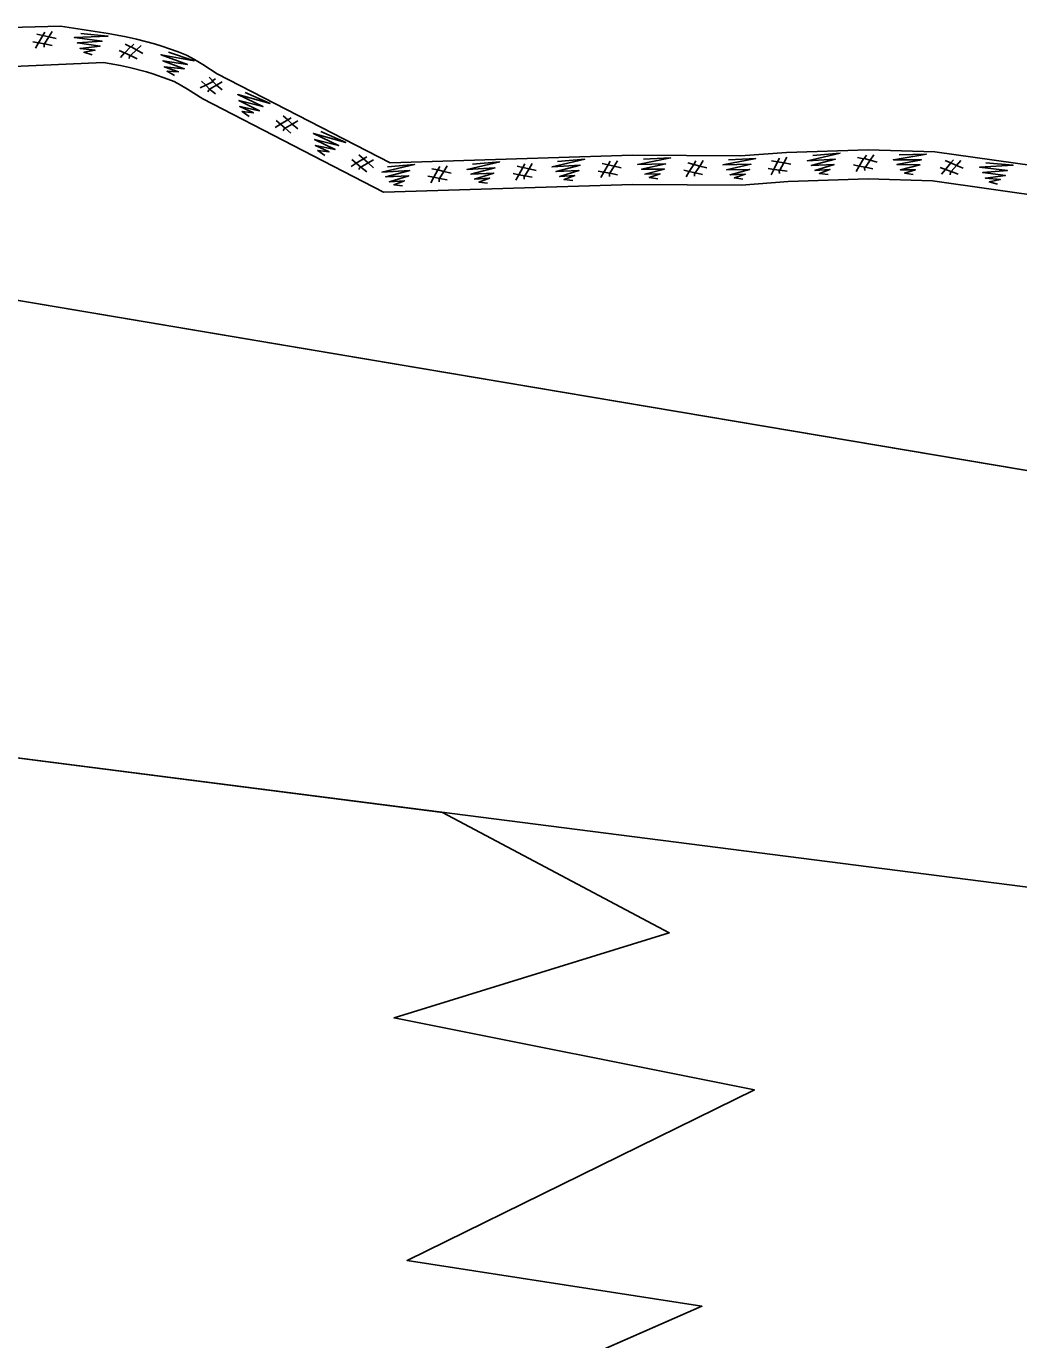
# Model space of a CAD drawing. Extents: x 532503 to 539665, y 6557663 to 6561526.
# Drawn here: x 537719 to 537854.5, y 6560330.8 to 6560510.2 of the extents above; entities that cross this region are included whole.
import ezdxf

# ---------------------------------------------------------------- set-up
doc = ezdxf.new("R2010")
doc.units = 0
for name, color, linetype in [('Default', 7, 'Continuous'), ('Plokid', 7, 'Continuous'), ('Täide', 7, 'Continuous')]:
    doc.layers.add(name, color=color, linetype=linetype)

msp = doc.modelspace()

# ---------------------------------------------------------------- linework, layer by layer
at = {"layer": 'Default'}
for points in [[(537680.4, 6560509.07), (537723.67, 6560510.21), (537730.2, 6560509.2), (537732.65, 6560508.76), (537734.04, 6560508.45), (537736.5, 6560507.8), (537737.5, 6560507.51), (537739.73, 6560506.73), (537740.88, 6560506.27), (537741.97, 6560505.69), (537743.13, 6560505.01), (537745.1, 6560503.73), (537768.7, 6560491.57), (537801.81, 6560492.59), (537816.56, 6560492.51), (537822.85, 6560492.99), (537833.97, 6560493.33), (537843.11, 6560493.06), (537859.31, 6560490.78), (537878.61, 6560491.73), (537927.28, 6560491.47), (537980.37, 6560487.85), (537982.17, 6560487.79), (538002.16, 6560490.36)], [(537680.4, 6560503.07), (537729.54, 6560505.28), (537731.86, 6560504.86), (537733.1, 6560504.58), (537735.43, 6560503.97), (537736.27, 6560503.72), (537738.34, 6560503), (537739.21, 6560502.66), (537740.03, 6560502.22), (537741.03, 6560501.63), (537743.11, 6560500.28), (537767.8, 6560487.57), (537801.86, 6560488.61), (537816.7, 6560488.53), (537823.06, 6560489.02), (537833.97, 6560489.36), (537842.78, 6560489.09), (537859.13, 6560486.79), (537878.7, 6560487.75), (537927.13, 6560487.49), (537980.16, 6560483.88), (537982.35, 6560483.8), (538002.08, 6560486.34)], [(537114.82, 6560272.67), (537235.3, 6560321.87), (537242.05, 6560326.27), (537267.99, 6560346.27), (537409.98, 6560463.67), (537409.98, 6560463.67), (537409.98, 6560463.67), (537680.4, 6560479.07), (537680.4, 6560479.07), (537927.28, 6560437.47), (537927.28, 6560437.47), (538157.31, 6560447.07), (538157.31, 6560447.07), (538426.58, 6560436.27), (538426.58, 6560436.27), (538556.7, 6560436.87), (538556.7, 6560436.87), (538783.9, 6560390.27), (538783.9, 6560390.27)], [(537409.98, 6560463.67), (537409.98, 6560463.67), (537680.4, 6560479.07), (537680.4, 6560479.07), (537927.28, 6560437.47), (537927.28, 6560437.47), (538157.31, 6560447.07), (538157.31, 6560447.07), (538426.58, 6560436.27), (538426.58, 6560436.27), (538556.7, 6560436.87), (538556.7, 6560436.87), (538783.9, 6560390.27), (538809.14, 6560385.09)], [(537327.58, 6560397.59), (537409.98, 6560401.67), (537680.4, 6560415.07), (537927.28, 6560383.47), (538157.31, 6560395.07), (538426.58, 6560390.27), (538556.7, 6560374.87), (538783.9, 6560390.27), (538809.14, 6560385.09)], [(537775.86, 6560402.85), (537806.81, 6560386.42), (537769.23, 6560374.79), (537818.44, 6560364.94), (537771.02, 6560341.67), (537811.28, 6560335.4), (537774.6, 6560319.29), (537825.6, 6560307.66), (537778.18, 6560296.02), (537811.28, 6560286.18), (537783.55, 6560270.96), (537813.07, 6560264.69), (537774.6, 6560243.21), (537818.44, 6560233.37), (537781.76, 6560218.15), (537822.21, 6560205.42)]]:
    msp.add_lwpolyline(points, dxfattribs=at)
at = {"layer": 'Plokid'}
for points in [[(537680.4, 6560503.07), (537729.54, 6560505.28), (537731.86, 6560504.86), (537733.1, 6560504.58), (537735.43, 6560503.97), (537736.27, 6560503.72), (537738.34, 6560503), (537739.21, 6560502.66), (537740.03, 6560502.22), (537741.03, 6560501.63), (537743.11, 6560500.28), (537767.8, 6560487.57), (537801.86, 6560488.61), (537816.7, 6560488.53), (537823.06, 6560489.02), (537833.97, 6560489.36), (537842.78, 6560489.09), (537859.13, 6560486.79), (537878.7, 6560487.75), (537927.13, 6560487.49), (537980.16, 6560483.88), (537982.35, 6560483.8), (538002.08, 6560486.34)], [(537119.21, 6560274.46), (537235.3, 6560321.87), (537242.05, 6560326.27), (537267.99, 6560346.27), (537291.08, 6560365.36), (537409.98, 6560463.67), (537409.98, 6560463.67), (537680.4, 6560479.07), (537680.4, 6560479.07), (537927.28, 6560437.47), (537927.28, 6560437.47), (538157.31, 6560447.07), (538157.31, 6560447.07), (538426.58, 6560436.27), (538426.58, 6560436.27), (538556.7, 6560436.87), (538556.7, 6560436.87), (538783.9, 6560390.27), (538783.9, 6560390.27)]]:
    msp.add_lwpolyline(points, dxfattribs=at)
at = {"layer": 'Täide'}
for p, q in [((537680.4, 6560479.07), (537927.28, 6560437.47)), ((537793.03, 6560327.39), (537811.28, 6560335.4))]:
    msp.add_line(p, q, dxfattribs=at)
for points in [[(537721.54, 6560509.42), (537721.27, 6560508.95), (537722.1, 6560508.75), (537723.07, 6560508.52)], [(537722.55, 6560509.51), (537722.1, 6560508.75), (537721.51, 6560507.79), (537722.53, 6560507.59)], [(537719.92, 6560508.1), (537720.7, 6560507.95), (537720.29, 6560507.22)], [(537721.45, 6560507.35), (537721.44, 6560507.66), (537721.51, 6560507.79), (537720.7, 6560507.95), (537721.27, 6560508.95), (537720.46, 6560509.14)], [(537726.46, 6560509.24), (537730.16, 6560508.87), (537725.58, 6560508.66), (537729.37, 6560508.17), (537725.99, 6560507.93), (537729.09, 6560507.5), (537726.36, 6560507.18), (537728.4, 6560506.94), (537726.87, 6560506.65), (537728.01, 6560506.3)], [(537733.04, 6560505.8), (537733.1, 6560506.1), (537733.21, 6560506.21), (537732.46, 6560506.57), (537733.26, 6560507.39), (537732.51, 6560507.78)], [(537733.72, 6560507.78), (537733.33, 6560507.39), (537734.07, 6560506.97), (537734.94, 6560506.49)], [(537731.69, 6560506.89), (537732.42, 6560506.58), (537731.87, 6560505.95)], [(537734.71, 6560507.57), (537734.07, 6560506.97), (537733.24, 6560506.21), (537734.16, 6560505.74)], [(537738.41, 6560506.68), (537741.93, 6560505.49), (537737.42, 6560506.31), (537741.01, 6560504.99), (537737.66, 6560505.51), (537740.58, 6560504.4), (537737.85, 6560504.69), (537739.78, 6560504), (537738.23, 6560504.07), (537739.26, 6560503.47)], [(538002.08, 6560486.34), (537982.35, 6560483.8), (537980.16, 6560483.88), (537927.13, 6560487.49), (537878.7, 6560487.75), (537859.13, 6560486.79), (537842.78, 6560489.09), (537833.97, 6560489.36), (537823.06, 6560489.02), (537816.7, 6560488.53), (537801.86, 6560488.61), (537767.8, 6560487.57), (537743.11, 6560500.28), (537741.03, 6560501.63), (537740.03, 6560502.22), (537739.21, 6560502.66), (537738.34, 6560503), (537736.27, 6560503.72), (537735.43, 6560503.97), (537733.1, 6560504.58), (537731.86, 6560504.86), (537729.54, 6560505.28), (537680.4, 6560503.07)], [(537742.96, 6560502.73), (537743.51, 6560502.16), (537742.76, 6560501.79)], [(537743.79, 6560501.25), (537743.95, 6560501.5), (537744.09, 6560501.57), (537743.51, 6560502.16), (537744.55, 6560502.66), (537743.99, 6560503.28)], [(537745.76, 6560502.63), (537745, 6560502.18), (537744.03, 6560501.63), (537744.83, 6560500.96)], [(537744.84, 6560503.04), (537744.38, 6560502.76), (537745, 6560502.18), (537745.74, 6560501.52)], [(537748.91, 6560501.17), (537752.3, 6560499.64), (537747.89, 6560500.89), (537751.33, 6560499.23), (537748.05, 6560500.07), (537750.85, 6560498.68), (537748.16, 6560499.24), (537750.02, 6560498.37), (537748.48, 6560498.58), (537749.45, 6560497.89)], [(537753.12, 6560497.34), (537753.73, 6560496.84), (537753.02, 6560496.39)], [(537754.1, 6560495.95), (537754.24, 6560496.22), (537754.36, 6560496.3), (537753.73, 6560496.84), (537754.71, 6560497.43), (537754.09, 6560497.99)], [(537756.1, 6560497.31), (537755.34, 6560496.86), (537754.36, 6560496.3), (537755.16, 6560495.63)], [(537755.18, 6560497.72), (537754.71, 6560497.43), (537755.34, 6560496.86), (537756.08, 6560496.2)], [(537759.25, 6560495.85), (537762.64, 6560494.32), (537758.23, 6560495.57), (537761.67, 6560493.91), (537758.39, 6560494.75), (537761.19, 6560493.36), (537758.5, 6560493.92), (537760.36, 6560493.04), (537758.82, 6560493.26), (537759.78, 6560492.57)], [(537763.46, 6560492.02), (537764.07, 6560491.51), (537763.36, 6560491.07)], [(537764.43, 6560490.63), (537764.57, 6560490.9), (537764.7, 6560490.98), (537764.07, 6560491.51), (537765.05, 6560492.11), (537764.43, 6560492.67)], [(537766.44, 6560491.98), (537765.68, 6560491.54), (537764.7, 6560490.98), (537765.5, 6560490.31)], [(537765.52, 6560492.4), (537765.05, 6560492.11), (537765.68, 6560491.54), (537766.42, 6560490.87)], [(537779.95, 6560491.39), (537783.66, 6560491.7), (537779.2, 6560490.65), (537783.02, 6560490.87), (537779.74, 6560490.01), (537782.86, 6560490.16), (537780.23, 6560489.34), (537782.29, 6560489.48), (537780.83, 6560488.92), (537782.01, 6560488.78)], [(537788.12, 6560491.49), (537787.67, 6560490.74), (537787.09, 6560489.77), (537788.11, 6560489.58)], [(537791.58, 6560491.74), (537795.28, 6560492.05), (537790.82, 6560491.01), (537794.64, 6560491.22), (537791.36, 6560490.37), (537794.48, 6560490.51), (537791.86, 6560489.69), (537793.91, 6560489.83), (537792.46, 6560489.27), (537793.64, 6560489.14)], [(537798.65, 6560489.69), (537798.64, 6560490), (537798.71, 6560490.13), (537797.9, 6560490.29), (537798.47, 6560491.29), (537797.65, 6560491.47)], [(537798.73, 6560491.77), (537798.47, 6560491.29), (537799.3, 6560491.09), (537800.26, 6560490.87)], [(537799.74, 6560491.85), (537799.3, 6560491.09), (537798.71, 6560490.13), (537799.73, 6560489.93)], [(537803.3, 6560492.05), (537807.01, 6560492.22), (537802.52, 6560491.34), (537806.34, 6560491.42), (537803.03, 6560490.68), (537806.16, 6560490.71), (537803.5, 6560489.99), (537805.56, 6560490.05), (537804.09, 6560489.55), (537805.26, 6560489.37)], [(537810.29, 6560489.74), (537810.29, 6560490.05), (537810.37, 6560490.18), (537809.56, 6560490.37), (537810.17, 6560491.35), (537809.36, 6560491.56)], [(537810.45, 6560491.81), (537810.17, 6560491.35), (537810.99, 6560491.12), (537811.95, 6560490.87)], [(537811.46, 6560491.86), (537810.99, 6560491.12), (537810.37, 6560490.18), (537811.38, 6560489.95)], [(537814.92, 6560491.99), (537818.64, 6560492.16), (537814.15, 6560491.28), (537817.97, 6560491.36), (537814.66, 6560490.62), (537817.79, 6560490.65), (537815.13, 6560489.93), (537817.19, 6560489.99), (537815.72, 6560489.49), (537816.89, 6560489.31)], [(537821.87, 6560490.11), (537821.85, 6560490.41), (537821.91, 6560490.55), (537821.09, 6560490.67), (537821.62, 6560491.7), (537820.79, 6560491.84)], [(537821.86, 6560492.19), (537821.62, 6560491.7), (537822.45, 6560491.54), (537823.43, 6560491.36)], [(537822.86, 6560492.32), (537822.45, 6560491.54), (537821.91, 6560490.55), (537822.94, 6560490.4)], [(537826.44, 6560492.57), (537830.14, 6560492.88), (537825.68, 6560491.84), (537829.5, 6560492.05), (537826.22, 6560491.19), (537829.34, 6560491.34), (537826.72, 6560490.52), (537828.77, 6560490.66), (537827.32, 6560490.1), (537828.5, 6560489.96)], [(537833.51, 6560490.52), (537833.5, 6560490.83), (537833.57, 6560490.96), (537832.76, 6560491.12), (537833.33, 6560492.12), (537832.51, 6560492.3)], [(537833.75, 6560492.61), (537833.45, 6560492.15), (537834.27, 6560491.91), (537835.22, 6560491.63)], [(537834.76, 6560492.64), (537834.27, 6560491.91), (537833.62, 6560490.98), (537834.63, 6560490.72)], [(537838.22, 6560492.67), (537841.94, 6560492.76), (537837.43, 6560491.99), (537841.25, 6560491.97), (537837.92, 6560491.31), (537841.05, 6560491.27), (537838.38, 6560490.61), (537840.44, 6560490.62), (537838.95, 6560490.16), (537840.12, 6560489.95)], [(537845.18, 6560489.94), (537845.22, 6560490.25), (537845.32, 6560490.36), (537844.54, 6560490.66), (537845.27, 6560491.55), (537844.5, 6560491.87)], [(537845.62, 6560491.97), (537845.27, 6560491.55), (537846.06, 6560491.21), (537846.97, 6560490.83)], [(537846.62, 6560491.89), (537846.06, 6560491.21), (537845.32, 6560490.36), (537846.29, 6560490)], [(537850.07, 6560491.54), (537853.78, 6560491.22), (537849.21, 6560490.95), (537853, 6560490.51), (537849.63, 6560490.22), (537852.73, 6560489.84), (537850, 6560489.48), (537852.05, 6560489.27), (537850.52, 6560488.96), (537851.66, 6560488.63)], [(537768.33, 6560491.03), (537772.04, 6560491.34), (537767.57, 6560490.3), (537771.39, 6560490.51), (537768.11, 6560489.65), (537771.24, 6560489.8), (537768.61, 6560488.98), (537770.66, 6560489.12), (537769.21, 6560488.56), (537770.39, 6560488.42)], [(537773.87, 6560489.73), (537774.65, 6560489.58), (537774.24, 6560488.84)], [(537775.4, 6560488.98), (537775.39, 6560489.29), (537775.46, 6560489.42), (537774.65, 6560489.58), (537775.22, 6560490.58), (537774.4, 6560490.76)], [(537775.49, 6560491.05), (537775.22, 6560490.58), (537776.05, 6560490.38), (537777.02, 6560490.16)], [(537776.5, 6560491.14), (537776.05, 6560490.38), (537775.46, 6560489.42), (537776.49, 6560489.22)], [(537785.5, 6560490.08), (537786.27, 6560489.93), (537785.86, 6560489.2)], [(537787.02, 6560489.34), (537787.01, 6560489.64), (537787.09, 6560489.77), (537786.27, 6560489.93), (537786.84, 6560490.93), (537786.03, 6560491.12)], [(537787.11, 6560491.41), (537786.84, 6560490.93), (537787.67, 6560490.74), (537788.64, 6560490.52)], [(537797.12, 6560490.44), (537797.9, 6560490.29), (537797.49, 6560489.56)], [(537808.79, 6560490.54), (537809.56, 6560490.37), (537809.13, 6560489.65)], [(537820.31, 6560490.78), (537821.09, 6560490.67), (537820.72, 6560489.92)], [(537831.98, 6560491.27), (537832.76, 6560491.12), (537832.35, 6560490.38)], [(537843.8, 6560490.94), (537844.54, 6560490.66), (537844.01, 6560490.01)], [(538783.9, 6560390.27), (538783.9, 6560390.27), (538556.7, 6560436.87), (538426.58, 6560436.27), (538157.31, 6560447.07), (537927.28, 6560437.47), (537680.4, 6560479.07), (537409.98, 6560463.67), (537387.62, 6560462.4)], [(538809.14, 6560385.09), (538783.9, 6560390.27), (538556.7, 6560436.87), (538426.58, 6560436.27), (538157.31, 6560447.07), (537927.28, 6560437.47), (537680.4, 6560479.07), (537409.98, 6560463.67), (537409.98, 6560463.67)], [(537327.58, 6560397.59), (537409.98, 6560401.67), (537680.4, 6560415.07), (537927.28, 6560383.47), (538157.31, 6560395.07), (538426.58, 6560390.27), (538556.7, 6560374.87), (538556.7, 6560374.87), (538556.7, 6560374.87)], [(537775.86, 6560402.85), (537680.4, 6560415.07), (537558.54, 6560409.03)], [(537558.54, 6560409.03), (537680.4, 6560415.07), (537775.86, 6560402.85)], [(538783.9, 6560390.27), (538556.7, 6560374.87), (538426.58, 6560390.27), (538157.31, 6560395.07), (537927.28, 6560383.47), (537680.4, 6560415.07)], [(537811.28, 6560335.4), (537771.02, 6560341.67), (537818.44, 6560364.94), (537769.23, 6560374.79), (537806.81, 6560386.42), (537775.86, 6560402.85)], [(537775.86, 6560402.85), (537806.81, 6560386.42), (537769.23, 6560374.79), (537818.44, 6560364.94), (537771.02, 6560341.67), (537811.28, 6560335.4), (537774.6, 6560319.29), (537825.6, 6560307.66), (537778.18, 6560296.02), (537811.28, 6560286.18)]]:
    msp.add_lwpolyline(points, dxfattribs=at)

doc.saveas('drawing.dxf')
